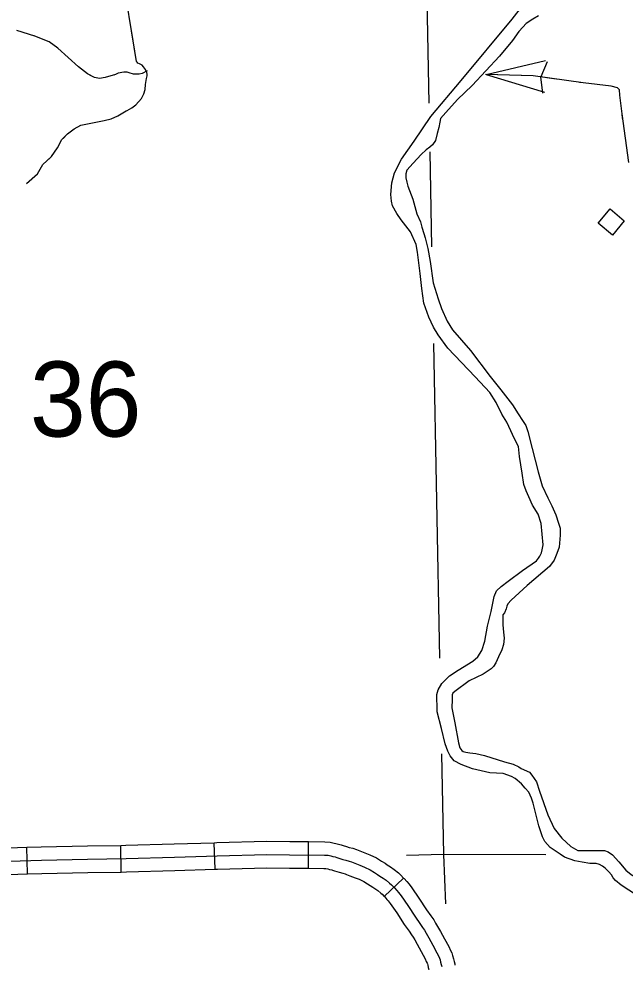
# Model space of a CAD drawing. Extents: x 1084508 to 1142749, y 1057638 to 1093403.
# Drawn here: x 1115649 to 1116720, y 1067462 to 1069133 of the extents above; entities that cross this region are included whole.
import ezdxf

# ---------------------------------------------------------------- set-up
doc = ezdxf.new("R2010")
doc.units = 0
for name, color, linetype in [('Level 32', 7, 'Continuous'), ('Level 35', 7, 'Continuous'), ('Level 4', 7, 'Continuous'), ('Level 43', 7, 'Continuous'), ('Level 5', 7, 'Continuous'), ('Level 56', 7, 'Continuous')]:
    doc.layers.add(name, color=color, linetype=linetype)

msp = doc.modelspace()

# ---------------------------------------------------------------- linework, layer by layer
at = {"layer": 'Level 32'}
for p, q in [((1115664.8, 1067622.7), (1115663.4, 1067669.8)), ((1115830.2, 1067626), (1115829.4, 1067673.1)), ((1115996.3, 1067630.8), (1115994.7, 1067677.8)), ((1116161.1, 1067632.6), (1116161.3, 1067679.7)), ((1116294.9, 1067582.8), (1116329.1, 1067615.2))]:
    msp.add_line(p, q, dxfattribs=at)
for points in [[(1115544.6, 1067728), (1115543.9, 1067714.7), (1115543.7, 1067690.6), (1115544.5, 1067677.9), (1115545.5, 1067669.7), (1115546.8, 1067663.3), (1115547.5, 1067659.6), (1115548.3, 1067656.6), (1115549.9, 1067652), (1115551.3, 1067649), (1115553.6, 1067644.4), (1115556.9, 1067639.9), (1115559, 1067637.6), (1115561.8, 1067634.8), (1115564.6, 1067632.7), (1115567.5, 1067630.7), (1115571.1, 1067628.6), (1115574.4, 1067627), (1115577.8, 1067625.4), (1115582.8, 1067623.5), (1115589, 1067622.2), (1115595.8, 1067621.3), (1115613.6, 1067621.2), (1115664.8, 1067622.7)], [(1115591.6, 1067727.5), (1115591.6, 1067726.8), (1115591, 1067713.3), (1115590.8, 1067691.9), (1115591.4, 1067682.4), (1115592.1, 1067677), (1115592.9, 1067672.5), (1115593.3, 1067670.5), (1115593.4, 1067670.3), (1115593.5, 1067670.1), (1115594.6, 1067669.6), (1115596.2, 1067668.8), (1115596.7, 1067668.7), (1115599.1, 1067668.4), (1115613.1, 1067668.3), (1115663.4, 1067669.8)], [(1115663.4, 1067669.8), (1115689, 1067670.5), (1115770.5, 1067672.1), (1115829.4, 1067673.1)], [(1115829.4, 1067673.1), (1115838.4, 1067673.2), (1115923.7, 1067675.5), (1115994.7, 1067677.8)], [(1115994.7, 1067677.8), (1115999.2, 1067678), (1116087.2, 1067680.3), (1116128, 1067679.8), (1116161.3, 1067679.7)], [(1116161.3, 1067679.7), (1116189.9, 1067679.6), (1116199.2, 1067678.9), (1116206.2, 1067677.2), (1116209.5, 1067676.4), (1116214.1, 1067675.4), (1116218.7, 1067674), (1116222.3, 1067672.6), (1116228.1, 1067670.9), (1116233, 1067669.5), (1116239.7, 1067668), (1116246, 1067665.6), (1116251.7, 1067663.2), (1116260.6, 1067659.8), (1116269.2, 1067656.4), (1116281.1, 1067650.8), (1116290.2, 1067645.3), (1116296.3, 1067641.4), (1116300.3, 1067638.6), (1116306, 1067635.1), (1116312.7, 1067630.4), (1116320, 1067624.3), (1116324.2, 1067620.4), (1116329.1, 1067615.2)], [(1115613.4, 1067644.7), (1115689.5, 1067647), (1115770.9, 1067648.6), (1115838.9, 1067649.7), (1115924.4, 1067652), (1115999.9, 1067654.5), (1116087.4, 1067656.7), (1116127.8, 1067656.3), (1116189.1, 1067656), (1116195.6, 1067655.6), (1116200.6, 1067654.4), (1116203.9, 1067653.5), (1116208.1, 1067652.6), (1116211.1, 1067651.7), (1116214.6, 1067650.3), (1116221.7, 1067648.2), (1116227.3, 1067646.7)], [(1115996.3, 1067630.8), (1116000.6, 1067630.9), (1116087.5, 1067633.2), (1116127.6, 1067632.7), (1116161.1, 1067632.6)], [(1116161.1, 1067632.6), (1116188.2, 1067632.5), (1116192, 1067632.2), (1116195, 1067631.5), (1116198.4, 1067630.7), (1116202.2, 1067629.8), (1116203.4, 1067629.4), (1116206.9, 1067628.1), (1116215.2, 1067625.6), (1116221.6, 1067623.8), (1116226, 1067622.8), (1116228.4, 1067621.9), (1116234.2, 1067619.5), (1116243.5, 1067615.9), (1116250.5, 1067613.2), (1116258.7, 1067609.3), (1116265.3, 1067605.3), (1116270.1, 1067602.2), (1116274.5, 1067599.2), (1116280.2, 1067595.7), (1116283.9, 1067593.1), (1116288.9, 1067588.9), (1116291.1, 1067586.8), (1116294.9, 1067582.8)], [(1116227.3, 1067646.7), (1116232.9, 1067645.4), (1116237.2, 1067643.8), (1116242.9, 1067641.4), (1116252, 1067637.9), (1116259.8, 1067634.8), (1116269.9, 1067630), (1116277.7, 1067625.3), (1116283.2, 1067621.8), (1116287.4, 1067618.9), (1116293.1, 1067615.4), (1116298.3, 1067611.7), (1116304.4, 1067606.6), (1116307.6, 1067603.6), (1116312.8, 1067598.2), (1116317.3, 1067593.4), (1116320.4, 1067589.8), (1116324.6, 1067584.2), (1116336.6, 1067567), (1116349.9, 1067546.3), (1116357.8, 1067535.1), (1116362.7, 1067528.2), (1116365.8, 1067523.4), (1116369, 1067518), (1116373.8, 1067509.8), (1116380.6, 1067496.6), (1116387.9, 1067483.5), (1116390.7, 1067477.8), (1116392.3, 1067474), (1116393.5, 1067471.1), (1116394.6, 1067467.1), (1116395.6, 1067462.7), (1116396.5, 1067458.9)], [(1115664.8, 1067622.7), (1115690.1, 1067623.5), (1115771.3, 1067625), (1115830.2, 1067626)], [(1115830.2, 1067626), (1115839.4, 1067626.2), (1115925.1, 1067628.4), (1115996.3, 1067630.8)], [(1116329.1, 1067615.2), (1116329.9, 1067614.3), (1116334.9, 1067609.1), (1116338.8, 1067604.5), (1116343.6, 1067598), (1116356.1, 1067580.1), (1116369.4, 1067559.5), (1116377, 1067548.8), (1116382.3, 1067541.4), (1116385.8, 1067535.7), (1116389.3, 1067530), (1116394.4, 1067521.1), (1116401.4, 1067507.8), (1116408.8, 1067494.4), (1116412, 1067487.7), (1116414.1, 1067483), (1116415.8, 1067478.5), (1116417.4, 1067472.9), (1116418.5, 1067468.1), (1116419.6, 1067463.7), (1116419.9, 1067461.7)], [(1116294.9, 1067582.8), (1116295.7, 1067582), (1116299.7, 1067577.7), (1116301.9, 1067575.1), (1116305.5, 1067570.4), (1116317, 1067553.9), (1116330.4, 1067533.1), (1116338.7, 1067521.4), (1116343.2, 1067515.1), (1116345.8, 1067511), (1116348.7, 1067506.1), (1116353.1, 1067498.5), (1116359.9, 1067485.5), (1116367, 1067472.6), (1116369.3, 1067467.8), (1116370.6, 1067465), (1116371.1, 1067463.6), (1116371.7, 1067461.4), (1116372.7, 1067457.2), (1116373.5, 1067454.1), (1116373.5, 1067454.2)]]:
    msp.add_lwpolyline(points, dxfattribs=at)
at = {"layer": 'Level 35'}
for points in [[(1116538.7, 1068330.6), (1116534, 1068360), (1116532.3, 1068377.7), (1116524.6, 1068392.4), (1116518.7, 1068405.4), (1116511.7, 1068420.7), (1116502.8, 1068434.8), (1116492.8, 1068454.9), (1116481.6, 1068473.1), (1116455.7, 1068500.3), (1116407.4, 1068550.9), (1116390.3, 1068574.5), (1116382.1, 1068588), (1116373.9, 1068605.7), (1116365, 1068630.5), (1116361.5, 1068656.4), (1116358.5, 1068682.9), (1116353.8, 1068720.6), (1116351.5, 1068734.2), (1116341.5, 1068756.6), (1116325, 1068777.8), (1116317.3, 1068789), (1116309.7, 1068802.5), (1116307.9, 1068810.8), (1116306.7, 1068822.6), (1116308.5, 1068843.2), (1116313.2, 1068860.9), (1116325.6, 1068885), (1116347.9, 1068916.8), (1116377.4, 1068960.4), (1116431, 1069024.1), (1116521.1, 1069131.9), (1116539.9, 1069156.1)], [(1116567.5, 1069138.1), (1116557.5, 1069132.3), (1116545.9, 1069124.3), (1116540, 1069118.1), (1116532.5, 1069110.2), (1116521.3, 1069094.3), (1116498.8, 1069066.8), (1116450.4, 1069015.1), (1116424.1, 1068990.5), (1116403.7, 1068967.5), (1116394.6, 1068956.7), (1116392.9, 1068950)], [(1116392.9, 1068950), (1116391.2, 1068940.8), (1116388.3, 1068930.4), (1116385.4, 1068917.9), (1116380.4, 1068910), (1116375.4, 1068906.2), (1116369.1, 1068901.2), (1116360, 1068892.9), (1116345.8, 1068877.9), (1116335, 1068865.4), (1116333.3, 1068859.1), (1116333.3, 1068852), (1116335, 1068844.1), (1116336.6, 1068837.4), (1116345.4, 1068814.5), (1116352.5, 1068788.6), (1116359.1, 1068774.5), (1116361.6, 1068764.9), (1116365, 1068753.6), (1116367, 1068745.7), (1116372, 1068726.9), (1116376.2, 1068704), (1116381.6, 1068666.5), (1116390, 1068638.5), (1116396.2, 1068621.4), (1116406.2, 1068598.9), (1116415.4, 1068583.5), (1116447.1, 1068547.2), (1116482.1, 1068501.3), (1116500.8, 1068477.5), (1116521.3, 1068450.9), (1116531.7, 1068435.4), (1116539.2, 1068423.3), (1116545.4, 1068414.6), (1116548.8, 1068404.1), (1116556.3, 1068373.7), (1116567.1, 1068332.8), (1116574.2, 1068308.2), (1116584.2, 1068287), (1116591.3, 1068272.4), (1116598, 1068256.9), (1116603, 1068242.3), (1116605.5, 1068233.2), (1116605.9, 1068221.1), (1116603.8, 1068199.4), (1116599.6, 1068188.5), (1116595, 1068176.5), (1116586.7, 1068165.6), (1116547.5, 1068132.2), (1116519.2, 1068106), (1116513.3, 1068099.7), (1116511.3, 1068095.5)], [(1116574.7, 1067688.3), (1116568.2, 1067707.7), (1116558.2, 1067747.8), (1116555.2, 1067756.7), (1116550.5, 1067767.3), (1116544, 1067774.3), (1116537.6, 1067782), (1116526.4, 1067791.4), (1116519.9, 1067794.4), (1116505.2, 1067799.7), (1116481.6, 1067801.4), (1116451, 1067808.5), (1116431, 1067815.6), (1116418.6, 1067822.6), (1116411.5, 1067830.9), (1116407.4, 1067839.7), (1116402.7, 1067852.1), (1116396.2, 1067879.2), (1116388.6, 1067908.7), (1116388.6, 1067918.7), (1116388, 1067931.7), (1116388, 1067939.3), (1116390.3, 1067947.6), (1116396.8, 1067958.8), (1116410.4, 1067972.3), (1116425.7, 1067982.3), (1116451.6, 1067998.2), (1116460.4, 1068005.9), (1116467.5, 1068017.1), (1116472.8, 1068033.6), (1116477.5, 1068060.1), (1116484, 1068086), (1116489.3, 1068112.5), (1116493.4, 1068122.6), (1116501.6, 1068130.2), (1116514, 1068139.6), (1116539.3, 1068158.5), (1116564.1, 1068175.6), (1116567.6, 1068180.3), (1116570, 1068183.8), (1116572.9, 1068189.7), (1116574.1, 1068195), (1116575.9, 1068203.9), (1116572.3, 1068241.6), (1116567, 1068258.1), (1116557, 1068274), (1116550.5, 1068288.7), (1116545.8, 1068299.3), (1116541.7, 1068310.5), (1116538.7, 1068330.6)], [(1116511.3, 1068095.5), (1116510.4, 1068091), (1116507.5, 1068083.9), (1116504.6, 1068080.1), (1116504.2, 1068076.8), (1116504.6, 1068070.1), (1116504.6, 1068062.6), (1116505.8, 1068049.7), (1116506.7, 1068038.8), (1116505.8, 1068027.6), (1116502.5, 1068018.4), (1116497.1, 1068006.3), (1116492.1, 1067995.5), (1116487.9, 1067989.2), (1116483.8, 1067985), (1116469.6, 1067975.4), (1116445, 1067963.4), (1116419.6, 1067945), (1116416.2, 1067942.1), (1116415, 1067939.2), (1116415, 1067930.4), (1116414.6, 1067915.8), (1116419.6, 1067889.5), (1116426.2, 1067854.1), (1116428.7, 1067845.3), (1116432.1, 1067840.7), (1116434.6, 1067838.7), (1116439.2, 1067837.4), (1116446.2, 1067836.2), (1116456.7, 1067835.3), (1116472.1, 1067832), (1116507.5, 1067820.7), (1116522.5, 1067816.6), (1116532.5, 1067812), (1116536.7, 1067809.1), (1116551.7, 1067802.4), (1116555.9, 1067797), (1116563.8, 1067785.3), (1116569.2, 1067769), (1116583.8, 1067726.9), (1116595, 1067703.1), (1116608.8, 1067685.6), (1116624.6, 1067671), (1116636.7, 1067664.3), (1116650.1, 1067663.9), (1116661.7, 1067663.9), (1116670.5, 1067663.9), (1116684.2, 1067663.9), (1116690.5, 1067661.4), (1116698, 1067656.4)], [(1116756.1, 1067575.2), (1116713.7, 1067602.9), (1116703.6, 1067611.1), (1116699.5, 1067615.8), (1116696.6, 1067621.1), (1116691.9, 1067626.4), (1116685.4, 1067632.9), (1116680.7, 1067636.5), (1116675.4, 1067639.4), (1116669.5, 1067641.2), (1116658.3, 1067641.2), (1116644.8, 1067643.5), (1116631.8, 1067645.9), (1116613.5, 1067652.4), (1116605.9, 1067657.7), (1116588.2, 1067669.4), (1116578.8, 1067680.1), (1116574.7, 1067688.3)], [(1116698, 1067656.4), (1116709.2, 1067643.9), (1116721.8, 1067629.3), (1116731.3, 1067621.8), (1116737.2, 1067618.1), (1116747.2, 1067612.6), (1116761.8, 1067604.3), (1116777.2, 1067593), (1116797.6, 1067581.4), (1116809.3, 1067577.6), (1116830.1, 1067572.6), (1116844.7, 1067567.6), (1116871, 1067555.5), (1116883.1, 1067548.4), (1116889.3, 1067543.4), (1116893.5, 1067538.4), (1116897.6, 1067531.3), (1116902.6, 1067520.5), (1116908.5, 1067500), (1116911.4, 1067481.3), (1116910.1, 1067468.8), (1116905.6, 1067447.5)]]:
    msp.add_lwpolyline(points, dxfattribs=at)
at = {"layer": 'Level 4'}
for points in [[(1116367.3, 1069311.3), (1116367.9, 1069289.4), (1116373.8, 1068984)], [(1116375.5, 1068898), (1116378.7, 1068730)], [(1116382, 1068559.5), (1116392.8, 1068003.5)], [(1116396.1, 1067834.7), (1116399.6, 1067656.8)], [(1116399.6, 1067656.8), (1116334.4, 1067655.1)], [(1116580.7, 1067656.3), (1116399.6, 1067656.8)], [(1116399.6, 1067656.8), (1116403, 1067570.1)]]:
    msp.add_lwpolyline(points, dxfattribs=at)
at = {"layer": 'Level 43'}
for p, q in [((1116475, 1069034.7), (1116579.9, 1069059.2)), ((1116582.7, 1069056.7), (1116571.5, 1069030.3)), ((1116475, 1069034.7), (1116578.1, 1069003.5)), ((1116574.9, 1069001.5), (1116571.4, 1069030))]:
    msp.add_line(p, q, dxfattribs=at)
for points in [[(1115857.2, 1069057.1), (1115839.3, 1069166.4)], [(1115876.3, 1069041), (1115867.1, 1069036), (1115862.1, 1069034.8), (1115852.2, 1069034.8), (1115844.2, 1069037.3), (1115840.5, 1069038.5), (1115834.9, 1069038.5), (1115825.1, 1069036.7), (1115820.1, 1069034.2), (1115801.6, 1069029.3), (1115791.7, 1069027.4), (1115783.1, 1069029.3), (1115770.7, 1069035.4), (1115754.7, 1069047.8), (1115718.2, 1069081.1), (1115702.8, 1069092.3), (1115677.5, 1069102.2), (1115646, 1069112)], [(1115777.2, 1069032.2), (1115770.7, 1069035.4), (1115754.7, 1069047.8), (1115718.2, 1069081.1), (1115702.8, 1069092.3), (1115677.5, 1069102.2), (1115676.3, 1069102.5)], [(1115869, 1068997.7), (1115870.4, 1069000.4), (1115872.6, 1069007.7), (1115873.4, 1069016.9), (1115875.1, 1069027.5), (1115875.9, 1069031.8), (1115876.1, 1069034.9), (1115875.6, 1069038.2), (1115872.9, 1069043.5), (1115869.7, 1069047.8), (1115867.1, 1069050.6), (1115862.7, 1069053.3), (1115859.6, 1069054.7), (1115858.1, 1069056.2), (1115857.2, 1069057.1), (1115848.2, 1069112.1)], [(1115663, 1068841.9), (1115682, 1068859.2), (1115691.8, 1068875.2), (1115707.3, 1068889.8), (1115717.6, 1068904.9), (1115725.5, 1068919.6), (1115735.3, 1068929.8), (1115747.3, 1068938.7), (1115758.8, 1068944.9), (1115776.6, 1068948.5), (1115800.1, 1068952.9), (1115812.4, 1068956.3), (1115824.1, 1068961.4), (1115848.7, 1068975.6), (1115855.9, 1068981), (1115866.1, 1068992), (1115870.4, 1069000.4), (1115872.6, 1069007.7), (1115873.4, 1069016.9), (1115875.1, 1069027.5), (1115875.9, 1069031.8), (1115876.1, 1069034.9), (1115875.6, 1069038.2), (1115872.9, 1069043.5), (1115869.7, 1069047.8), (1115867.1, 1069050.6), (1115862.7, 1069053.3), (1115859.6, 1069054.7), (1115858.1, 1069056.2), (1115857.2, 1069057.1)], [(1115876.3, 1069041), (1115867.1, 1069036), (1115862.1, 1069034.8), (1115852.2, 1069034.8), (1115844.2, 1069037.3), (1115840.5, 1069038.5), (1115834.9, 1069038.5), (1115825.1, 1069036.7), (1115820.1, 1069034.2), (1115817, 1069033.4)], [(1116727, 1068878.8), (1116715.1, 1068964.7), (1116711.3, 1068997.8), (1116710.7, 1069007.6), (1116706.9, 1069010.8), (1116696.1, 1069014.1), (1116646.7, 1069019.5), (1116558.1, 1069032), (1116474, 1069034.7)], [(1116598.8, 1069026.3), (1116558.1, 1069032), (1116475, 1069034.7)], [(1116716.2, 1068956.5), (1116715.1, 1068964.7), (1116711.3, 1068997.8), (1116710.7, 1069007.6), (1116706.9, 1069010.8), (1116696.1, 1069014.1), (1116646.7, 1069019.5), (1116639.8, 1069020.5)], [(1115727.5, 1068921.6), (1115735.3, 1068929.8), (1115747.3, 1068938.7), (1115758.8, 1068944.9), (1115776.6, 1068948.5), (1115800.1, 1068952.9), (1115812.4, 1068956.3), (1115824.1, 1068961.4), (1115839.2, 1068970.1)], [(1115663, 1068841.9), (1115682, 1068859.2), (1115691.8, 1068875.2), (1115704.6, 1068887.3)]]:
    msp.add_lwpolyline(points, dxfattribs=at)
at = {"layer": 'Level 56'}
msp.add_lwpolyline([(1116673, 1068771.8), (1116693.9, 1068796.9), (1116719.1, 1068775.9), (1116698.1, 1068750.8)], close=True, dxfattribs=at)

# ---------------------------------------------------------------- texts
at = {"layer": 'Level 5'}
msp.add_text('36', height=132.58, dxfattribs=at).set_placement((1115668.8, 1068395))

doc.saveas('drawing.dxf')
